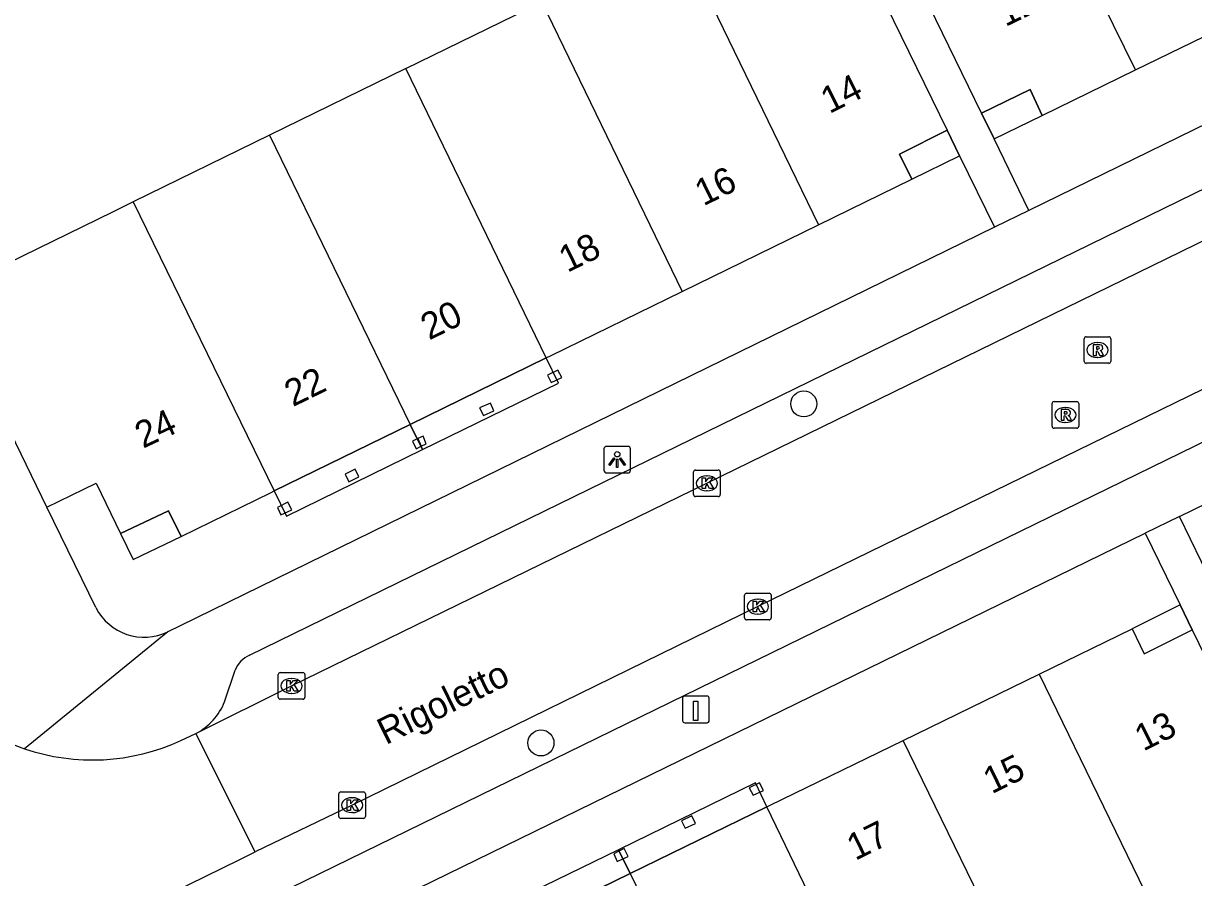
# Model space of a CAD drawing. Extents: x 160457 to 162082, y 388340 to 389736.
# Drawn here: x 161267.06 to 161311.05, y 389080.23 to 389112.34 of the extents above; entities that cross this region are included whole.
import ezdxf

# ---------------------------------------------------------------- set-up
doc = ezdxf.new("R2010")
doc.units = 0
for name, color, linetype in [('IMGEO_Boom', 7, 'Continuous'), ('IMGEO_Kolk', 7, 'Continuous'), ('IMGEO_Laadpaal', 7, 'Continuous'), ('IMGEO_Lichtpunt', 7, 'Continuous'), ('IMGEO_Openbare_ruimte_label', 7, 'Continuous'), ('IMGEO_Pand', 7, 'Continuous'), ('IMGEO_Pand_nummerreeks', 7, 'Continuous'), ('IMGEO_Pand_overbouw', 7, 'Continuous'), ('IMGEO_Rijbaan_lokaal_open', 7, 'Continuous'), ('IMGEO_Rioolput', 7, 'Continuous'), ('IMGEO_Voetpad_open', 7, 'Continuous')]:
    doc.layers.add(name, color=color, linetype=linetype)

msp = doc.modelspace()

# ---------------------------------------------------------------- linework, layer by layer
at = {"layer": 'IMGEO_Boom'}
for centre in [(161296.396, 389098.037), (161286.517, 389085.289)]:
    msp.add_circle(centre, 0.489, dxfattribs=at)
at = {"layer": 'IMGEO_Kolk'}
for p, q in [((161292.256, 389094.625), (161292.256, 389095.477)), ((161292.331, 389095.551), (161293.183, 389095.551)), ((161293.257, 389095.477), (161293.257, 389094.625)), ((161292.744, 389095.331), (161292.769, 389095.331)), ((161293.183, 389094.551), (161292.331, 389094.551)), ((161292.767, 389094.771), (161292.742, 389094.771)), ((161294.17, 389089.989), (161294.17, 389090.841)), ((161294.245, 389090.915), (161295.097, 389090.915)), ((161294.658, 389090.695), (161294.683, 389090.695)), ((161295.171, 389090.841), (161295.171, 389089.989)), ((161295.097, 389089.915), (161294.245, 389089.915)), ((161294.681, 389090.135), (161294.656, 389090.135)), ((161276.641, 389087.007), (161276.641, 389087.859)), ((161276.716, 389087.933), (161277.568, 389087.933)), ((161277.129, 389087.713), (161277.154, 389087.713)), ((161277.642, 389087.859), (161277.642, 389087.007)), ((161277.152, 389087.153), (161277.127, 389087.153)), ((161277.568, 389086.933), (161276.716, 389086.933)), ((161278.917, 389082.524), (161278.917, 389083.376)), ((161278.992, 389083.45), (161279.844, 389083.45)), ((161279.405, 389083.23), (161279.43, 389083.23)), ((161279.918, 389083.376), (161279.918, 389082.524)), ((161279.428, 389082.67), (161279.403, 389082.67)), ((161279.844, 389082.45), (161278.992, 389082.45))]:
    msp.add_line(p, q, dxfattribs=at)
for points in [[(161292.256, 389094.625), (161292.256, 389095.477)], [(161292.331, 389095.551), (161293.183, 389095.551)], [(161293.257, 389095.477), (161293.257, 389094.625)], [(161292.577, 389095.251), (161292.7, 389095.251), (161292.7, 389095.1), (161292.83, 389095.251), (161292.994, 389095.251), (161292.848, 389095.1), (161293.001, 389094.851), (161292.849, 389094.851), (161292.764, 389095.015), (161292.7, 389094.948), (161292.7, 389094.851), (161292.577, 389094.851), (161292.577, 389095.251)], [(161293.183, 389094.551), (161292.331, 389094.551)], [(161294.17, 389089.989), (161294.17, 389090.841)], [(161294.245, 389090.915), (161295.097, 389090.915)], [(161294.491, 389090.615), (161294.614, 389090.615), (161294.614, 389090.464), (161294.744, 389090.615), (161294.908, 389090.615), (161294.762, 389090.464), (161294.915, 389090.215), (161294.763, 389090.215), (161294.678, 389090.379), (161294.614, 389090.312), (161294.614, 389090.215), (161294.491, 389090.215), (161294.491, 389090.615)], [(161295.171, 389090.841), (161295.171, 389089.989)], [(161295.097, 389089.915), (161294.245, 389089.915)], [(161276.641, 389087.007), (161276.641, 389087.859)], [(161276.716, 389087.933), (161277.568, 389087.933)], [(161276.962, 389087.633), (161277.085, 389087.633), (161277.085, 389087.482), (161277.215, 389087.633), (161277.379, 389087.633), (161277.233, 389087.482), (161277.386, 389087.233), (161277.234, 389087.233), (161277.149, 389087.397), (161277.085, 389087.33), (161277.085, 389087.233), (161276.962, 389087.233), (161276.962, 389087.633)], [(161277.642, 389087.859), (161277.642, 389087.007)], [(161277.568, 389086.933), (161276.716, 389086.933)], [(161278.917, 389082.524), (161278.917, 389083.376)], [(161278.992, 389083.45), (161279.844, 389083.45)], [(161279.238, 389083.15), (161279.361, 389083.15), (161279.361, 389082.999), (161279.491, 389083.15), (161279.655, 389083.15), (161279.509, 389082.999), (161279.662, 389082.75), (161279.51, 389082.75), (161279.425, 389082.914), (161279.361, 389082.847), (161279.361, 389082.75), (161279.238, 389082.75), (161279.238, 389083.15)], [(161279.918, 389083.376), (161279.918, 389082.524)], [(161279.844, 389082.45), (161278.992, 389082.45)]]:
    msp.add_lwpolyline(points, dxfattribs=at)
for centre, start, end in [((161292.333, 389095.475), 91.552, 178.448), ((161292.333, 389095.475), 91.552, 178.448), ((161293.181, 389095.475), 1.552, 88.448), ((161293.181, 389095.475), 1.552, 88.448), ((161292.333, 389094.627), 181.552, 268.448), ((161292.333, 389094.627), 181.552, 268.448), ((161293.181, 389094.627), 271.552, 358.448), ((161293.181, 389094.627), 271.552, 358.448), ((161294.247, 389090.839), 91.552, 178.448), ((161294.247, 389090.839), 91.552, 178.448), ((161295.095, 389090.839), 1.552, 88.448), ((161295.095, 389090.839), 1.552, 88.448), ((161294.247, 389089.991), 181.552, 268.448), ((161294.247, 389089.991), 181.552, 268.448), ((161295.095, 389089.991), 271.552, 358.448), ((161295.095, 389089.991), 271.552, 358.448), ((161276.718, 389087.857), 91.552, 178.448), ((161276.718, 389087.857), 91.552, 178.448), ((161277.566, 389087.857), 1.552, 88.448), ((161277.566, 389087.857), 1.552, 88.448), ((161276.718, 389087.009), 181.552, 268.448), ((161276.718, 389087.009), 181.552, 268.448), ((161277.566, 389087.009), 271.552, 358.448), ((161277.566, 389087.009), 271.552, 358.448), ((161278.994, 389083.374), 91.552, 178.448), ((161278.994, 389083.374), 91.552, 178.448), ((161279.842, 389083.374), 1.552, 88.448), ((161279.842, 389083.374), 1.552, 88.448), ((161278.994, 389082.526), 181.552, 268.448), ((161278.994, 389082.526), 181.552, 268.448), ((161279.842, 389082.526), 271.552, 358.448), ((161279.842, 389082.526), 271.552, 358.448)]:
    msp.add_arc(centre, 0.0765, start, end, dxfattribs=at)
for centre, major_axis, ratio, start_param, end_param in [((161292.743, 389095.051), (-0.387, 0.002), 0.722429, 4.712389, 7.853982), ((161292.768, 389095.051), (-0.39, 0.002), 0.717154, 1.570796, 4.712389), ((161294.657, 389090.415), (-0.387, 0.002), 0.722429, 4.712389, 7.853982), ((161294.682, 389090.415), (-0.39, 0.002), 0.717154, 1.570796, 4.712389), ((161277.128, 389087.433), (-0.387, 0.002), 0.722429, 4.712389, 7.853982), ((161277.153, 389087.433), (-0.39, 0.002), 0.717154, 1.570796, 4.712389), ((161279.404, 389082.95), (-0.387, 0.002), 0.722429, 4.712389, 7.853982), ((161279.429, 389082.95), (-0.39, 0.002), 0.717154, 1.570796, 4.712389)]:
    msp.add_ellipse(centre, major_axis=major_axis, ratio=ratio, start_param=start_param, end_param=end_param, dxfattribs=at)
at = {"layer": 'IMGEO_Laadpaal'}
for p, q in [((161291.839, 389086.966), (161291.839, 389086.125)), ((161291.839, 389086.966), (161291.839, 389086.125)), ((161292.755, 389087.05), (161291.914, 389087.05)), ((161292.755, 389087.05), (161291.914, 389087.05)), ((161292.839, 389086.134), (161292.839, 389086.975)), ((161292.839, 389086.134), (161292.839, 389086.975)), ((161291.923, 389086.05), (161292.764, 389086.05)), ((161291.923, 389086.05), (161292.764, 389086.05))]:
    msp.add_line(p, q, dxfattribs=at)
msp.add_lwpolyline([(161292.254, 389086.863), (161292.414, 389086.863), (161292.414, 389086.13), (161292.254, 389086.13), (161292.254, 389086.863)], dxfattribs=at)
for centre, start, end in [((161291.917, 389086.972), 92.4484, 184.2845), ((161291.917, 389086.972), 92.4484, 184.2845), ((161292.761, 389086.972), 2.4484, 94.2845), ((161292.761, 389086.972), 2.4484, 94.2845), ((161291.917, 389086.128), 182.4484, 274.2845), ((161291.917, 389086.128), 182.4484, 274.2845), ((161292.761, 389086.128), 272.4484, 4.2845), ((161292.761, 389086.128), 272.4484, 4.2845)]:
    msp.add_arc(centre, 0.0779, start, end, dxfattribs=at)
at = {"layer": 'IMGEO_Lichtpunt'}
for p, q in [((161288.886, 389096.345), (161288.886, 389095.538)), ((161288.886, 389096.345), (161288.886, 389095.538)), ((161289.788, 389096.44), (161288.98, 389096.44)), ((161289.788, 389096.44), (161288.98, 389096.44)), ((161289.882, 389095.538), (161289.882, 389096.345)), ((161289.882, 389095.538), (161289.882, 389096.345)), ((161288.98, 389095.444), (161289.788, 389095.444)), ((161288.98, 389095.444), (161289.788, 389095.444))]:
    msp.add_line(p, q, dxfattribs=at)
for points in [[(161289.26, 389096.009), (161289.299, 389095.981), (161289.111, 389095.719), (161289.073, 389095.746), (161289.26, 389096.009)], [(161289.362, 389095.961), (161289.409, 389095.961), (161289.409, 389095.639), (161289.362, 389095.639), (161289.362, 389095.961)], [(161289.472, 389095.981), (161289.51, 389096.008), (161289.697, 389095.746), (161289.658, 389095.718), (161289.472, 389095.981)]]:
    msp.add_lwpolyline(points, dxfattribs=at)
msp.add_circle((161289.385, 389096.143), 0.0994, dxfattribs=at)
for centre, start, end in [((161288.98, 389096.345), 90, 180), ((161288.98, 389096.345), 90, 180), ((161289.788, 389096.345), 0, 90), ((161289.788, 389096.345), 0, 90), ((161288.98, 389095.538), 180, 270), ((161288.98, 389095.538), 180, 270), ((161289.788, 389095.538), 270, 0), ((161289.788, 389095.538), 270, 360)]:
    msp.add_arc(centre, 0.0946, start, end, dxfattribs=at)
at = {"layer": 'IMGEO_Pand'}
for points in [[(161308.865, 389110.591), (161303.528, 389121.451)], [(161303.077, 389108.966), (161301.359, 389112.494), (161298.25, 389118.876)], [(161296.948, 389118.227), (161300.061, 389111.86), (161301.788, 389108.327)], [(161291.671, 389115.647), (161296.945, 389104.769)], [(161281.431, 389110.641), (161286.546, 389113.141)], [(161286.546, 389113.141), (161291.83, 389102.268)], [(161308.865, 389110.591), (161314, 389113.097)], [(161281.431, 389110.641), (161276.306, 389108.135)], [(161286.717, 389099.767), (161281.431, 389110.641)], [(161303.077, 389108.966), (161304.908, 389109.852), (161305.358, 389108.88), (161308.865, 389110.591)], [(161296.945, 389104.769), (161300.456, 389106.487), (161299.991, 389107.428), (161301.788, 389108.327)], [(161276.306, 389108.135), (161271.182, 389105.629)], [(161276.306, 389108.135), (161281.603, 389097.265)], [(161271.182, 389105.629), (161270.406, 389105.25), (161265.914, 389103.054), (161264.053, 389102.151)], [(161271.182, 389105.629), (161276.487, 389094.762)], [(161291.83, 389102.268), (161296.945, 389104.769)], [(161267.936, 389094.151), (161264.053, 389102.151)], [(161286.717, 389099.767), (161286.899, 389099.856), (161291.83, 389102.268)], [(161281.603, 389097.265), (161286.717, 389099.767)], [(161287.152, 389099.309), (161286.764, 389099.121), (161286.896, 389098.839), (161287.297, 389099.023), (161287.152, 389099.309)], [(161284.745, 389097.782), (161284.618, 389098.061), (161284.212, 389097.884), (161284.355, 389097.597), (161284.745, 389097.782)], [(161276.487, 389094.762), (161281.603, 389097.265)], [(161282.019, 389096.442), (161282.203, 389096.533), (161282.085, 389096.825), (161281.889, 389096.733)], [(161281.889, 389096.733), (161281.69, 389096.639), (161281.826, 389096.347), (161282.019, 389096.442)], [(161281.889, 389096.733), (161282.019, 389096.442)], [(161279.674, 389095.295), (161279.535, 389095.579), (161279.16, 389095.391), (161279.291, 389095.106), (161279.674, 389095.295)], [(161267.936, 389094.151), (161269.797, 389095.053), (161270.714, 389093.164), (161272.519, 389094.014), (161272.992, 389093.053), (161276.377, 389094.709), (161276.487, 389094.762)], [(161276.61, 389094.145), (161276.744, 389093.863), (161277.151, 389094.052), (161277.003, 389094.336), (161276.61, 389094.145)], [(161305.246, 389087.875), (161308.742, 389089.58), (161309.19, 389088.637), (161311.002, 389089.537)], [(161311.002, 389089.537), (161312.735, 389085.965), (161315.83, 389079.585)], [(161300.138, 389085.384), (161305.246, 389087.875)], [(161305.246, 389087.875), (161310.539, 389076.997)], [(161295.011, 389082.883), (161295.135, 389082.944), (161300.138, 389085.384)], [(161305.428, 389074.498), (161300.138, 389085.384)], [(161294.733, 389083.795), (161294.341, 389083.604), (161294.493, 389083.32), (161294.885, 389083.495), (161294.733, 389083.795)], [(161295.011, 389082.883), (161289.867, 389080.374)], [(161299.359, 389073.871), (161295.011, 389082.883)], [(161292.192, 389082.549), (161291.796, 389082.362), (161291.939, 389082.08), (161292.322, 389082.265), (161292.192, 389082.549)], [(161289.445, 389081.219), (161289.251, 389081.124), (161289.387, 389080.835), (161289.593, 389080.929)], [(161289.593, 389080.929), (161289.796, 389081.022), (161289.641, 389081.315), (161289.445, 389081.219)], [(161289.445, 389081.219), (161289.593, 389080.929)], [(161289.867, 389080.374), (161284.741, 389077.874)], [(161289.867, 389080.374), (161294.243, 389071.368)]]:
    msp.add_lwpolyline(points, dxfattribs=at)
at = {"layer": 'IMGEO_Pand_overbouw'}
for points in [[(161303.549, 389107.997), (161305.358, 389108.88), (161304.908, 389109.852), (161303.077, 389108.966)], [(161302.257, 389107.368), (161301.788, 389108.327), (161299.991, 389107.428), (161300.456, 389106.487)], [(161281.603, 389097.265), (161282.064, 389096.319), (161287.177, 389098.821), (161286.717, 389099.767)], [(161282.064, 389096.319), (161281.603, 389097.265), (161276.487, 389094.762), (161276.948, 389093.817)], [(161272.992, 389093.053), (161272.519, 389094.014), (161270.714, 389093.164), (161271.19, 389092.182)], [(161311.002, 389089.537), (161310.546, 389090.476), (161308.742, 389089.58), (161309.19, 389088.637)], [(161289.43, 389081.274), (161289.867, 389080.374), (161295.011, 389082.883), (161294.576, 389083.784)], [(161289.867, 389080.374), (161289.43, 389081.274), (161284.305, 389078.774), (161284.741, 389077.874)]]:
    msp.add_lwpolyline(points, close=True, dxfattribs=at)
at = {"layer": 'IMGEO_Rijbaan_lokaal_open'}
for points in [[(161273.548, 389085.641), (161277.143, 389087.431), (161292.758, 389095.05), (161314.384, 389105.617), (161329.721, 389113.097), (161334.124, 389115.222)], [(161336.156, 389110.68), (161333.103, 389109.19), (161316.622, 389101.129), (161294.67, 389090.416), (161279.418, 389082.951), (161275.768, 389081.199)], [(161272.984, 389085.383), (161273.548, 389085.641)], [(161275.768, 389081.199), (161273.548, 389085.641)], [(161257.339, 389072.141), (161257.902, 389072.429), (161275.201, 389080.91), (161275.768, 389081.199)]]:
    msp.add_lwpolyline(points, dxfattribs=at)
for centre, radius, start, end in [((161269.651, 389092.583), 7.934, 207.5882, 251.2155), ((161269.652, 389092.58), 7.931, 251.2019, 294.8451)]:
    msp.add_arc(centre, radius, start, end, dxfattribs=at)
at = {"layer": 'IMGEO_Rioolput'}
for p, q in [((161306.938, 389099.636), (161306.938, 389100.488)), ((161307.013, 389100.562), (161307.865, 389100.562)), ((161307.426, 389100.342), (161307.451, 389100.342)), ((161307.939, 389100.488), (161307.939, 389099.636)), ((161307.865, 389099.562), (161307.013, 389099.562)), ((161307.449, 389099.782), (161307.424, 389099.782)), ((161305.805, 389098.122), (161306.657, 389098.122)), ((161305.73, 389097.196), (161305.73, 389098.048)), ((161306.218, 389097.902), (161306.243, 389097.902)), ((161306.731, 389098.048), (161306.731, 389097.196)), ((161306.241, 389097.342), (161306.216, 389097.342)), ((161306.657, 389097.122), (161305.805, 389097.122))]:
    msp.add_line(p, q, dxfattribs=at)
for points in [[(161306.938, 389099.636), (161306.938, 389100.488)], [(161307.013, 389100.562), (161307.865, 389100.562)], [(161307.939, 389100.488), (161307.939, 389099.636)], [(161307.527, 389100.26), (161307.275, 389100.262), (161307.275, 389099.862)], [(161307.275, 389099.862), (161307.399, 389099.862), (161307.399, 389100.024), (161307.41, 389100.024)], [(161307.453, 389100.181), (161307.399, 389100.181), (161307.399, 389100.1)], [(161307.399, 389100.1), (161307.451, 389100.1)], [(161307.457, 389099.995), (161307.528, 389099.862), (161307.668, 389099.862), (161307.603, 389099.988)], [(161307.865, 389099.562), (161307.013, 389099.562)], [(161305.805, 389098.122), (161306.657, 389098.122)], [(161305.73, 389097.196), (161305.73, 389098.048)], [(161306.319, 389097.82), (161306.067, 389097.822), (161306.067, 389097.422)], [(161306.245, 389097.741), (161306.191, 389097.741), (161306.191, 389097.66)], [(161306.191, 389097.66), (161306.243, 389097.66)], [(161306.731, 389098.048), (161306.731, 389097.196)], [(161306.067, 389097.422), (161306.191, 389097.422), (161306.191, 389097.584), (161306.202, 389097.584)], [(161306.249, 389097.555), (161306.32, 389097.422), (161306.46, 389097.422), (161306.395, 389097.548)], [(161306.657, 389097.122), (161305.805, 389097.122)]]:
    msp.add_lwpolyline(points, dxfattribs=at)
for centre, radius, start, end in [((161307.015, 389100.486), 0.0765, 91.552, 178.448), ((161307.015, 389100.486), 0.0765, 91.552, 178.448), ((161307.863, 389100.486), 0.0765, 1.552, 88.448), ((161307.863, 389100.486), 0.0765, 1.552, 88.448), ((161307.409, 389099.971), 0.0533, 26.0293, 88.6989), ((161307.435, 389100.289), 0.19, 274.7715, 282.9687), ((161307.459, 389100.085), 0.0964, 77.0061, 93.1865), ((161307.473, 389100.142), 0.0378, 276.6634, 79.6772), ((161307.526, 389100.15), 0.109, 350.3612, 89.416), ((161307.524, 389100.15), 0.112, 277.5842, 350.9817), ((161307.508, 389099.935), 0.108, 29.5134, 73.7905), ((161307.015, 389099.638), 0.0765, 181.552, 268.448), ((161307.015, 389099.638), 0.0765, 181.552, 268.448), ((161307.863, 389099.638), 0.0765, 271.552, 358.448), ((161307.863, 389099.638), 0.0765, 271.552, 358.448), ((161305.807, 389098.046), 0.0765, 91.552, 178.448), ((161305.807, 389098.046), 0.0765, 91.552, 178.448), ((161306.655, 389098.046), 0.0765, 1.552, 88.448), ((161306.655, 389098.046), 0.0765, 1.552, 88.448), ((161306.227, 389097.849), 0.19, 274.7715, 282.9687), ((161306.251, 389097.645), 0.0964, 77.0061, 93.1865), ((161306.265, 389097.702), 0.0378, 276.6634, 79.6772), ((161306.318, 389097.71), 0.109, 350.3612, 89.416), ((161306.316, 389097.71), 0.112, 277.5842, 350.9817), ((161305.807, 389097.198), 0.0765, 181.552, 268.448), ((161305.807, 389097.198), 0.0765, 181.552, 268.448), ((161306.201, 389097.531), 0.0533, 26.0293, 88.6989), ((161306.3, 389097.495), 0.108, 29.5134, 73.7905), ((161306.655, 389097.198), 0.0765, 271.552, 358.448), ((161306.655, 389097.198), 0.0765, 271.552, 358.448)]:
    msp.add_arc(centre, radius, start, end, dxfattribs=at)
for centre, major_axis, ratio, start_param, end_param in [((161307.425, 389100.062), (-0.387, 0.002), 0.722429, 4.712389, 7.853982), ((161307.45, 389100.062), (-0.39, 0.002), 0.717154, 1.570796, 4.712389), ((161306.217, 389097.622), (-0.387, 0.002), 0.722429, 4.712389, 7.853982), ((161306.242, 389097.622), (-0.39, 0.002), 0.717154, 1.570796, 4.712389)]:
    msp.add_ellipse(centre, major_axis=major_axis, ratio=ratio, start_param=start_param, end_param=end_param, dxfattribs=at)
at = {"layer": 'IMGEO_Voetpad_open'}
for points in [[(161334.151, 389119.651), (161304.86, 389105.309)], [(161275.561, 389088.584), (161330.455, 389115.435)], [(161304.86, 389105.309), (161303.549, 389107.998), (161303.077, 389108.966)], [(161301.788, 389108.327), (161302.257, 389107.368), (161303.572, 389104.679)], [(161310.519, 389093.801), (161339.848, 389108.131)], [(161334.153, 389107.714), (161276.553, 389079.571), (161240.242, 389061.788)], [(161304.86, 389105.309), (161303.572, 389104.679)], [(161303.572, 389104.679), (161272.951, 389089.686), (161272.496, 389089.472)], [(161269.784, 389090.379), (161267.936, 389094.151)], [(161310.519, 389093.801), (161309.237, 389093.175)], [(161312.292, 389090.151), (161311.76, 389091.248), (161310.519, 389093.801)], [(161278.096, 389077.96), (161309.237, 389093.175)], [(161309.237, 389093.175), (161310.546, 389090.476), (161311.002, 389089.537)], [(161272.496, 389089.472), (161267.096, 389085.072)], [(161274.626, 389086.836), (161275.024, 389088.026)]]:
    msp.add_lwpolyline(points, dxfattribs=at)
for centre, radius, start, end in [((161271.599, 389091.299), 2.035, 206.8842, 296.1318), ((161275.955, 389087.667), 0.998, 113.2762, 158.9212), ((161272.446, 389087.719), 2.352, 297.9405, 337.9527)]:
    msp.add_arc(centre, radius, start, end, dxfattribs=at)

# ---------------------------------------------------------------- texts
at = {"layer": 'IMGEO_Openbare_ruimte_label'}
msp.add_text('Rigoletto', height=1, rotation=26.2319, dxfattribs=at).set_placement((161280.684, 389085.203))
at = {"layer": 'IMGEO_Pand_nummerreeks'}
for s, rotation, p in [('12', 25.8218, (161303.975, 389112.201)), ('14', 26.5778, (161297.36, 389108.929)), ('16', 26.0655, (161292.62, 389105.459)), ('18', 26.0655, (161287.508, 389102.959)), ('20', 26.0655, (161282.312, 389100.417)), ('22', 26.0655, (161277.192, 389097.912)), ('24', 25.2164, (161271.557, 389096.347)), ('13', 26.4131, (161309.159, 389084.96)), ('15', 25.9987, (161303.46, 389083.355)), ('17', 26.0008, (161298.333, 389080.853))]:
    msp.add_text(s, height=1, rotation=rotation, dxfattribs=at).set_placement(p)

doc.saveas('drawing.dxf')
